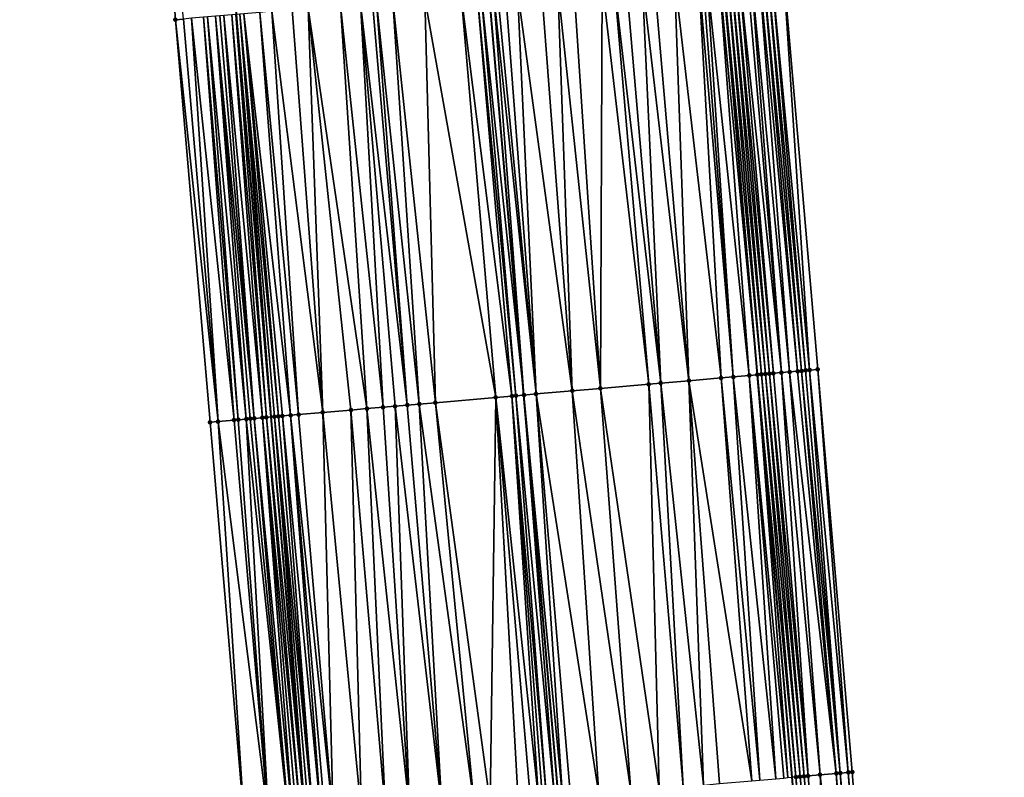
# Model space of a CAD drawing. Header units: feet. Extents: x 2004186 to 2014793, y 836912 to 864902.
# Tile 875 of 974: x 2004195 to 2004244, y 860484 to 860522. Entities that reach past the tile are written whole.
import ezdxf

# ---------------------------------------------------------------- set-up
doc = ezdxf.new("R2010")
doc.units = ezdxf.units.FT
doc.header["$LTSCALE"] = 100
doc.header["$MEASUREMENT"] = 0
for name, color, linetype, lineweight in [('EP_Travel Lane', 5, 'Continuous', 40), ('GPL_Skip Line', 2, 'Continuous', 40), ('Road Shots', 4, 'Continuous', 200), ('Road X-Section', 30, 'Continuous', 13)]:
    doc.layers.add(name, color=color, linetype=linetype, lineweight=lineweight)
doc.layers.add('I-77 SB_MM21-27-Surface-Border', color=7, linetype='Continuous')
doc.layers.add('I-77 SB_MM21-27-Surface-TIN', color=7, linetype='Continuous')

msp = doc.modelspace()

# ---------------------------------------------------------------- linework, layer by layer
at = {"layer": 'EP_Travel Lane'}
for points in [[(2004242.7872127, 860384.8619362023, 447.1257588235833), (2004240.809583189, 860404.760041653, 447.5197195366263), (2004238.831976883, 860424.6579136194, 447.9257813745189), (2004236.854374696, 860444.5557441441, 448.3339994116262), (2004235.072628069, 860464.3016445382, 448.725911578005), (2004233.358148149, 860484.2240939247, 449.1218074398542), (2004231.643689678, 860504.1462940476, 449.5299492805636), (2004229.929226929, 860524.0685438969, 449.9356444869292), (2004228.404678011, 860543.8298872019, 450.3570888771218), (2004226.959242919, 860563.7737382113, 450.750308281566), (2004225.513832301, 860583.7172515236, 451.1604078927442), (2004224.068377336, 860603.6613767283, 451.5399213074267), (2004222.830214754, 860623.4561600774, 451.9367737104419), (2004221.715488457, 860643.4213687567, 452.3216709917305), (2004220.600782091, 860663.3862204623, 452.7251711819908)], [(2004218.742353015, 860382.4197660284, 448.0662690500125), (2004216.755586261, 860402.316900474, 448.4627974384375), (2004214.768794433, 860422.2142860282, 448.8463106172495), (2004212.782030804, 860442.111389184, 449.2444517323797), (2004210.97367779, 860462.2098609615, 449.6404645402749), (2004209.266468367, 860482.1326712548, 450.04925705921), (2004207.559224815, 860502.0558798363, 450.4384870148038), (2004205.852002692, 860521.9788383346, 450.8400003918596), (2004204.312466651, 860542.1041651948, 451.2821712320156), (2004202.896498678, 860562.0496302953, 451.6989572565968), (2004201.480442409, 860581.9963391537, 452.0535789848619), (2004200.064453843, 860601.9420943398, 452.455866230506), (2004198.77745985, 860622.0740313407, 452.8547745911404), (2004197.601563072, 860642.0360309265, 453.2261109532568), (2004196.425661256, 860661.9981160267, 453.5929947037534)]]:
    msp.add_polyline3d(points, dxfattribs=at)
at = {"layer": 'GPL_Skip Line'}
msp.add_polyline3d([(2004231.328673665, 860383.6973784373, 447.6122131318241), (2004229.323130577, 860403.5926549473, 448.0069521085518), (2004227.317611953, 860423.4876887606, 448.4142714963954), (2004225.312048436, 860443.3831679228, 448.7985058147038), (2004223.508308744, 860463.2974074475, 449.1870348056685), (2004221.794559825, 860483.2198365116, 449.5869883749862), (2004220.080822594, 860503.1421297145, 449.9936121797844), (2004218.367102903, 860523.0642190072, 450.4102471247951), (2004216.845918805, 860543.0013598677, 450.829507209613), (2004215.432595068, 860562.947286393, 451.2326639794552), (2004214.019274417, 860582.8931693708, 451.6379972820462), (2004212.605927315, 860602.8394256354, 452.0246735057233), (2004211.358393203, 860622.7960552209, 452.4217181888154), (2004210.225838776, 860642.7607374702, 452.7814176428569), (2004209.093303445, 860662.7250830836, 453.1586660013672)], dxfattribs=at)
at = {"layer": 'I-77 SB_MM21-27-Surface-Border', "color": 3, "linetype": 'ByBlock', "lineweight": -2}
for points in [[(2004222.471153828, 860663.4953083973, 452.5700259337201), (2004223.803321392, 860643.5431140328, 452.1498348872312), (2004225.335170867, 860623.6021951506, 451.7323425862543), (2004226.769387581, 860603.8575630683, 451.3012731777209), (2004228.581666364, 860583.9405375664, 450.8666884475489), (2004229.995017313, 860563.9942269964, 450.4827264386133), (2004231.408363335, 860544.0479859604, 450.0952890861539), (2004232.912098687, 860524.3304426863, 449.6769134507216), (2004234.625794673, 860504.4086289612, 449.2467491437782), (2004236.339537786, 860484.4862673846, 448.8434754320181), (2004237.854069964, 860464.5461466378, 448.4705657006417), (2004239.439090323, 860444.8208292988, 448.1013947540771), (2004241.046662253, 860424.885316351, 447.7127535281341), (2004242.455338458, 860404.9287938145, 447.3733794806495), (2004243.864022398, 860384.9721945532, 447.0379822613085)], [(2004218.196151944, 860382.364352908, 448.0843998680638), (2004215.394704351, 860402.1787814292, 448.5107952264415), (2004213.389155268, 860422.0741174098, 448.9024548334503), (2004210.388703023, 860441.8686169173, 449.3220847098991), (2004208.165958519, 860461.9660839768, 449.750310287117), (2004206.252983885, 860481.8709256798, 450.1721861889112), (2004204.539213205, 860501.7936077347, 450.5597117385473), (2004202.825478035, 860521.7158769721, 450.9675119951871), (2004201.285720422, 860541.8876498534, 451.3839638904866), (2004199.872405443, 860561.833452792, 451.7932975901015), (2004198.658534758, 860581.7941751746, 452.1634798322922), (2004197.644173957, 860601.7688913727, 452.5407739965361), (2004196.383024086, 860621.9367442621, 452.9304204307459), (2004196.049156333, 860641.9472507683, 453.2632844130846), (2004195.116297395, 860661.9229691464, 453.6381728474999)]]:
    msp.add_polyline3d(points, dxfattribs=at)
at = {"layer": 'I-77 SB_MM21-27-Surface-TIN', "color": 128, "linetype": 'ByBlock', "lineweight": -2}
for points in [[(2004203.223980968, 860521.7504529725, 450.9530695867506), (2004201.285720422, 860541.8876498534, 451.3839638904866), (2004202.825478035, 860521.7158769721, 450.9675119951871)], [(2004230.322097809, 860524.1025810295, 449.9238529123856), (2004230.122849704, 860524.0852539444, 449.9329930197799), (2004232.035819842, 860504.1804645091, 449.5085546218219)], [(2004230.521333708, 860524.1200499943, 449.9077470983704), (2004230.322097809, 860524.1025810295, 449.9238529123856), (2004232.235053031, 860504.1979649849, 449.4909017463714)], [(2004230.322097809, 860524.1025810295, 449.9238529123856), (2004232.035819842, 860504.1804645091, 449.5085546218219), (2004232.235053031, 860504.1979649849, 449.4909017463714)], [(2004230.720558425, 860524.1376489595, 449.8852588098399), (2004230.521333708, 860524.1200499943, 449.9077470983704), (2004232.434275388, 860504.2155913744, 449.4670670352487)], [(2004230.521333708, 860524.1200499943, 449.9077470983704), (2004232.235053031, 860504.1979649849, 449.4909017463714), (2004232.434275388, 860504.2155913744, 449.4670670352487)], [(2004231.118984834, 860524.1731145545, 449.8271410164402), (2004230.720558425, 860524.1376489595, 449.8852588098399), (2004232.832704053, 860504.2510307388, 449.4102370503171)], [(2004230.720558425, 860524.1376489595, 449.8852588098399), (2004232.434275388, 860504.2155913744, 449.4670670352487), (2004232.832704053, 860504.2510307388, 449.4102370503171)], [(2004231.318212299, 860524.1906815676, 449.8062214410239), (2004231.118984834, 860524.1731145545, 449.8271410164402), (2004232.832704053, 860504.2510307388, 449.4102370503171)], [(2004231.716674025, 860524.2257366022, 449.7682604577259), (2004231.318212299, 860524.1906815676, 449.8062214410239), (2004233.231152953, 860504.286234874, 449.3649558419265)], [(2004231.318212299, 860524.1906815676, 449.8062214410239), (2004232.832704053, 860504.2510307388, 449.4102370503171), (2004233.231152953, 860504.286234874, 449.3649558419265)], [(2004231.91590785, 860524.2432296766, 449.7509709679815), (2004231.716674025, 860524.2257366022, 449.7682604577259), (2004233.62960847, 860504.3213620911, 449.3234509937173)], [(2004231.716674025, 860524.2257366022, 449.7682604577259), (2004233.231152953, 860504.286234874, 449.3649558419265), (2004233.62960847, 860504.3213620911, 449.3234509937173)], [(2004232.115147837, 860524.2606511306, 449.7371977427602), (2004231.91590785, 860524.2432296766, 449.7509709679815), (2004233.828844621, 860504.3388281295, 449.3074888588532)], [(2004231.91590785, 860524.2432296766, 449.7509709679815), (2004233.62960847, 860504.3213620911, 449.3234509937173), (2004233.828844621, 860504.3388281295, 449.3074888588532)], [(2004232.115147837, 860524.2606511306, 449.7371977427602), (2004234.028087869, 860504.3562116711, 449.2955769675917), (2004232.314402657, 860524.2779001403, 449.7318908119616)], [(2004232.115147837, 860524.2606511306, 449.7371977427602), (2004233.828844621, 860504.3388281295, 449.3074888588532), (2004234.028087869, 860504.3562116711, 449.2955769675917)], [(2004232.314402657, 860524.2779001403, 449.7318908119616), (2004234.227320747, 860504.3737157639, 449.2777465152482), (2004232.912098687, 860524.3304426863, 449.6769134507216)], [(2004232.314402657, 860524.2779001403, 449.7318908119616), (2004234.028087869, 860504.3562116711, 449.2955769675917), (2004234.227320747, 860504.3737157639, 449.2777465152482)], [(2004234.227320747, 860504.3737157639, 449.2777465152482), (2004234.625794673, 860504.4086289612, 449.2467491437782), (2004232.912098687, 860524.3304426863, 449.6769134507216)], [(2004225.141659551, 860523.6519320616, 450.1686025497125), (2004224.543900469, 860523.6001224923, 450.187593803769), (2004226.855371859, 860503.7299285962, 449.7477537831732)], [(2004225.938661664, 860523.721127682, 450.137576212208), (2004225.141659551, 860523.6519320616, 450.1686025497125), (2004226.855371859, 860503.7299285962, 449.7477537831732)], [(2004226.536407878, 860523.7730868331, 450.1112411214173), (2004225.938661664, 860523.721127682, 450.137576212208), (2004228.250126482, 860503.8510101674, 449.6939861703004)], [(2004225.938661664, 860523.721127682, 450.137576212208), (2004226.855371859, 860503.7299285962, 449.7477537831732), (2004228.250126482, 860503.8510101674, 449.6939861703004)], [(2004227.532661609, 860523.8595686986, 450.0730797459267), (2004226.536407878, 860523.7730868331, 450.1112411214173), (2004228.250126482, 860503.8510101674, 449.6939861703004)], [(2004228.728151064, 860523.963521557, 450.0187129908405), (2004227.532661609, 860523.8595686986, 450.0730797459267), (2004229.844136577, 860503.9893331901, 449.6352826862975)], [(2004227.532661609, 860523.8595686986, 450.0730797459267), (2004228.250126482, 860503.8510101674, 449.6939861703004), (2004229.844136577, 860503.9893331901, 449.6352826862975)], [(2004228.927397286, 860523.9808705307, 450.0084982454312), (2004228.728151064, 860523.963521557, 450.0187129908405), (2004230.441882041, 860504.0413010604, 449.6085195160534)], [(2004228.728151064, 860523.963521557, 450.0187129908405), (2004229.844136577, 860503.9893331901, 449.6352826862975), (2004230.441882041, 860504.0413010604, 449.6085195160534)], [(2004229.126634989, 860523.9983185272, 449.9934218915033), (2004228.927397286, 860523.9808705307, 450.0084982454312), (2004230.441882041, 860504.0413010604, 449.6085195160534)], [(2004229.724358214, 860524.050544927, 449.953966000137), (2004229.126634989, 860523.9983185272, 449.9934218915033), (2004231.238853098, 860504.1108577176, 449.5597677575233)], [(2004229.126634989, 860523.9983185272, 449.9934218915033), (2004230.441882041, 860504.0413010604, 449.6085195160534), (2004231.238853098, 860504.1108577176, 449.5597677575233)], [(2004229.923590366, 860524.0680574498, 449.935721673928), (2004229.724358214, 860524.050544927, 449.953966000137), (2004231.637329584, 860504.1457411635, 449.5302310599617)], [(2004229.724358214, 860524.050544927, 449.953966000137), (2004231.238853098, 860504.1108577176, 449.5597677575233), (2004231.637329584, 860504.1457411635, 449.5302310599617)], [(2004229.923590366, 860524.0680574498, 449.935721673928), (2004231.643689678, 860504.1462940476, 449.5299492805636), (2004229.929226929, 860524.0685438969, 449.9356444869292)], [(2004229.923590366, 860524.0680574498, 449.935721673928), (2004231.637329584, 860504.1457411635, 449.5302310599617), (2004231.643689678, 860504.1462940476, 449.5299492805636)], [(2004230.122849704, 860524.0852539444, 449.9329930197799), (2004229.929226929, 860524.0685438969, 449.9356444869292), (2004231.836578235, 860504.1630618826, 449.5214034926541)], [(2004231.836578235, 860504.1630618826, 449.5214034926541), (2004229.929226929, 860524.0685438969, 449.9356444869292), (2004231.643689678, 860504.1462940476, 449.5299492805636)], [(2004230.122849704, 860524.0852539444, 449.9329930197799), (2004231.836578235, 860504.1630618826, 449.5214034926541), (2004232.035819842, 860504.1804645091, 449.5085546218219)], [(2004219.164120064, 860523.1332396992, 450.3878090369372), (2004218.765618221, 860523.0986510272, 450.4028735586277), (2004220.678579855, 860503.1939604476, 449.9735818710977)], [(2004219.761868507, 860523.1851729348, 450.3627462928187), (2004219.164120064, 860523.1332396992, 450.3878090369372), (2004220.678579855, 860503.1939604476, 449.9735818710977)], [(2004220.957374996, 860523.288927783, 450.3181010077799), (2004219.761868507, 860523.1851729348, 450.3627462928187), (2004222.471841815, 860503.3495668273, 449.9078851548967)], [(2004219.761868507, 860523.1851729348, 450.3627462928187), (2004220.678579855, 860503.1939604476, 449.9735818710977), (2004222.471841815, 860503.3495668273, 449.9078851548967)], [(2004221.754371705, 860523.3581862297, 450.2839901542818), (2004220.957374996, 860523.288927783, 450.3181010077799), (2004222.471841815, 860503.3495668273, 449.9078851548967)], [(2004222.551379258, 860523.427318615, 450.2560684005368), (2004221.754371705, 860523.3581862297, 450.2839901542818), (2004223.866594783, 860503.4706676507, 449.8531723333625)], [(2004221.754371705, 860523.3581862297, 450.2839901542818), (2004222.471841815, 860503.3495668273, 449.9078851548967), (2004223.866594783, 860503.4706676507, 449.8531723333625)], [(2004223.946144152, 860523.5482808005, 450.2081621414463), (2004222.551379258, 860523.427318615, 450.2560684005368), (2004223.866594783, 860503.4706676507, 449.8531723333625)], [(2004223.946144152, 860523.5482808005, 450.2081621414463), (2004223.866594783, 860503.4706676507, 449.8531723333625), (2004226.257613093, 860503.6781153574, 449.7669251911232)], [(2004224.543900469, 860523.6001224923, 450.187593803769), (2004223.946144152, 860523.5482808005, 450.2081621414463), (2004226.257613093, 860503.6781153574, 449.7669251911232)], [(2004224.543900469, 860523.6001224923, 450.187593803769), (2004226.257613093, 860503.6781153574, 449.7669251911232), (2004226.855371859, 860503.7299285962, 449.7477537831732)], [(2004213.585090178, 860522.6490458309, 450.5963783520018), (2004212.788085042, 860522.5798853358, 450.6256801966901), (2004214.900305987, 860502.6923915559, 450.193644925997)], [(2004215.179092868, 860522.7874549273, 450.5334490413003), (2004213.585090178, 860522.6490458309, 450.5963783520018), (2004215.697304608, 860502.7616277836, 450.1606249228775)], [(2004213.585090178, 860522.6490458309, 450.5963783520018), (2004214.900305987, 860502.6923915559, 450.193644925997), (2004215.697304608, 860502.7616277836, 450.1606249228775)], [(2004216.972351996, 860522.9430942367, 450.4661356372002), (2004215.179092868, 860522.7874549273, 450.5334490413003), (2004218.686048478, 860503.0212747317, 450.0362552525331)], [(2004215.179092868, 860522.7874549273, 450.5334490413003), (2004215.697304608, 860502.7616277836, 450.1606249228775), (2004218.686048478, 860503.0212747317, 450.0362552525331)], [(2004217.769350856, 860523.0123276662, 450.4332530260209), (2004216.972351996, 860522.9430942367, 450.4661356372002), (2004219.483050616, 860503.090470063, 450.0052430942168)], [(2004216.972351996, 860522.9430942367, 450.4661356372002), (2004218.686048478, 860503.0212747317, 450.0362552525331), (2004219.483050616, 860503.090470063, 450.0052430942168)], [(2004217.968596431, 860523.0296841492, 450.4226696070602), (2004217.769350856, 860523.0123276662, 450.4332530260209), (2004219.682311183, 860503.1076522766, 450.0032155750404)], [(2004217.769350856, 860523.0123276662, 450.4332530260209), (2004219.483050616, 860503.090470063, 450.0052430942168), (2004219.682311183, 860503.1076522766, 450.0032155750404)], [(2004217.968596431, 860523.0296841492, 450.4226696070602), (2004220.080822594, 860503.1421297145, 449.9936121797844), (2004218.367102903, 860523.0642190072, 450.4102471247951)], [(2004217.968596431, 860523.0296841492, 450.4226696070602), (2004219.682311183, 860503.1076522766, 450.0032155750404), (2004220.080822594, 860503.1421297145, 449.9936121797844)], [(2004218.566356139, 860523.0814864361, 450.4040358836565), (2004218.367102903, 860523.0642190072, 450.4102471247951), (2004220.080822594, 860503.1421297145, 449.9936121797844)], [(2004218.765618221, 860523.0986510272, 450.4028735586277), (2004218.566356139, 860523.0814864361, 450.4040358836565), (2004220.678579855, 860503.1939604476, 449.9735818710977)], [(2004218.566356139, 860523.0814864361, 450.4040358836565), (2004220.080822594, 860503.1421297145, 449.9936121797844), (2004220.678579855, 860503.1939604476, 449.9735818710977)], [(2004208.603796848, 860522.216923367, 450.7731014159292), (2004207.607546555, 860522.1304015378, 450.8132248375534), (2004210.118275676, 860502.2774228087, 450.3697395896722)], [(2004209.400805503, 860522.28604294, 450.7458086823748), (2004208.603796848, 860522.216923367, 450.7731014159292), (2004210.118275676, 860502.2774228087, 450.3697395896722)], [(2004210.994829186, 860522.4242079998, 450.6948605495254), (2004209.400805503, 860522.28604294, 450.7458086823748), (2004212.310050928, 860502.4674847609, 450.295512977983)], [(2004209.400805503, 860522.28604294, 450.7458086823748), (2004211.513038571, 860502.3984082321, 450.3206924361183), (2004212.310050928, 860502.4674847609, 450.295512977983)], [(2004209.400805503, 860522.28604294, 450.7458086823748), (2004210.118275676, 860502.2774228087, 450.3697395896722), (2004211.513038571, 860502.3984082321, 450.3206924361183)], [(2004211.991084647, 860522.5106697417, 450.6576871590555), (2004210.994829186, 860522.4242079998, 450.6948605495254), (2004213.107055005, 860502.5366575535, 450.2656073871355)], [(2004210.994829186, 860522.4242079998, 450.6948605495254), (2004212.310050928, 860502.4674847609, 450.295512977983), (2004213.107055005, 860502.5366575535, 450.2656073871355)], [(2004212.588836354, 860522.5625650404, 450.6344869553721), (2004211.991084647, 860522.5106697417, 450.6576871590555), (2004214.302557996, 860502.6404530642, 450.218965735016)], [(2004211.991084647, 860522.5106697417, 450.6576871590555), (2004213.704806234, 860502.5885584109, 450.2421342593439), (2004214.302557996, 860502.6404530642, 450.218965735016)], [(2004211.991084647, 860522.5106697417, 450.6576871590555), (2004213.107055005, 860502.5366575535, 450.2656073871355), (2004213.704806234, 860502.5885584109, 450.2421342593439)], [(2004212.788085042, 860522.5798853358, 450.6256801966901), (2004212.588836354, 860522.5625650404, 450.6344869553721), (2004214.302557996, 860502.6404530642, 450.218965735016)], [(2004212.788085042, 860522.5798853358, 450.6256801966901), (2004214.302557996, 860502.6404530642, 450.218965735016), (2004214.900305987, 860502.6923915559, 450.193644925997)], [(2004203.223980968, 860521.7504529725, 450.9530695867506), (2004202.825478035, 860521.7158769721, 450.9675119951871), (2004204.937713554, 860501.8282137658, 450.5437949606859)], [(2004202.825478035, 860521.7158769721, 450.9675119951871), (2004204.539213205, 860501.7936077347, 450.5597117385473), (2004204.937713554, 860501.8282137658, 450.5437949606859)], [(2004203.622460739, 860521.7852982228, 450.9254081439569), (2004203.223980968, 860521.7504529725, 450.9530695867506), (2004204.937713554, 860501.8282137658, 450.5437949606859)], [(2004204.220200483, 860521.8373325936, 450.8953800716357), (2004203.622460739, 860521.7852982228, 450.9254081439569), (2004205.734692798, 860501.8976752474, 450.4997159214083)], [(2004203.622460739, 860521.7852982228, 450.9254081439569), (2004204.937713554, 860501.8282137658, 450.5437949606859), (2004205.734692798, 860501.8976752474, 450.4997159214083)], [(2004204.419453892, 860521.8545980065, 450.889267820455), (2004204.220200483, 860521.8373325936, 450.8953800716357), (2004205.933942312, 860501.91498594, 450.4913806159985)], [(2004204.220200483, 860521.8373325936, 450.8953800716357), (2004205.734692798, 860501.8976752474, 450.4997159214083), (2004205.933942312, 860501.91498594, 450.4913806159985)], [(2004204.817981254, 860521.8888900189, 450.8887680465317), (2004204.419453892, 860521.8545980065, 450.889267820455), (2004206.332462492, 860501.9493614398, 450.4867819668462)], [(2004204.419453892, 860521.8545980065, 450.889267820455), (2004205.933942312, 860501.91498594, 450.4913806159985), (2004206.332462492, 860501.9493614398, 450.4867819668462)], [(2004205.017230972, 860521.9061983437, 450.8805489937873), (2004204.817981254, 860521.8888900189, 450.8887680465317), (2004206.730964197, 860501.9839517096, 450.4716389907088)], [(2004204.817981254, 860521.8888900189, 450.8887680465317), (2004206.531715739, 860501.9666287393, 450.4805770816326), (2004206.730964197, 860501.9839517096, 450.4716389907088)], [(2004204.817981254, 860521.8888900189, 450.8887680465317), (2004206.332462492, 860501.9493614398, 450.4867819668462), (2004206.531715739, 860501.9666287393, 450.4805770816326)], [(2004205.216472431, 860521.9236026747, 450.867616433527), (2004205.017230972, 860521.9061983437, 450.8805489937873), (2004206.730964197, 860501.9839517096, 450.4716389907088)], [(2004205.614948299, 860521.9584933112, 450.8377267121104), (2004205.216472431, 860521.9236026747, 450.867616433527), (2004207.129446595, 860502.0187664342, 450.4454762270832)], [(2004205.216472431, 860521.9236026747, 450.867616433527), (2004206.730964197, 860501.9839517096, 450.4716389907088), (2004207.129446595, 860502.0187664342, 450.4454762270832)], [(2004205.814213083, 860521.9756264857, 450.8381068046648), (2004205.614948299, 860521.9584933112, 450.8377267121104), (2004207.328690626, 860502.0361408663, 450.4340115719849)], [(2004205.614948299, 860521.9584933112, 450.8377267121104), (2004207.129446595, 860502.0187664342, 450.4454762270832), (2004207.328690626, 860502.0361408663, 450.4340115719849)], [(2004205.814213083, 860521.9756264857, 450.8381068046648), (2004207.559224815, 860502.0558798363, 450.4384870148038), (2004205.852002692, 860521.9788383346, 450.8400003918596)], [(2004205.814213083, 860521.9756264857, 450.8381068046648), (2004207.328690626, 860502.0361408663, 450.4340115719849), (2004207.559224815, 860502.0558798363, 450.4384870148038)], [(2004206.013494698, 860521.9925640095, 450.848092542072), (2004205.852002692, 860521.9788383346, 450.8400003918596), (2004207.559224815, 860502.0558798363, 450.4384870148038)], [(2004206.212759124, 860522.0097013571, 450.8482677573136), (2004206.013494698, 860521.9925640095, 450.848092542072), (2004207.926492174, 860502.087456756, 450.4392579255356)], [(2004206.013494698, 860521.9925640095, 450.848092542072), (2004207.559224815, 860502.0558798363, 450.4384870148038), (2004207.72723242, 860502.0702651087, 450.4417486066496)], [(2004206.013494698, 860521.9925640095, 450.848092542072), (2004207.72723242, 860502.0702651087, 450.4417486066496), (2004207.926492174, 860502.087456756, 450.4392579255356)], [(2004207.009787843, 860522.0785876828, 450.8324265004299), (2004206.212759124, 860522.0097013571, 450.8482677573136), (2004208.524265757, 860502.1390977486, 450.4285430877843)], [(2004206.212759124, 860522.0097013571, 450.8482677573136), (2004208.125746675, 860502.1047094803, 450.433768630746), (2004208.524265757, 860502.1390977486, 450.4285430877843)], [(2004206.212759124, 860522.0097013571, 450.8482677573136), (2004207.926492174, 860502.087456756, 450.4392579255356), (2004208.125746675, 860502.1047094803, 450.433768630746)], [(2004207.607546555, 860522.1304015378, 450.8132248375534), (2004207.009787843, 860522.0785876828, 450.8324265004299), (2004208.922773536, 860502.1736174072, 450.4168668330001)], [(2004207.009787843, 860522.0785876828, 450.8324265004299), (2004208.524265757, 860502.1390977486, 450.4285430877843), (2004208.922773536, 860502.1736174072, 450.4168668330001)], [(2004207.607546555, 860522.1304015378, 450.8132248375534), (2004208.922773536, 860502.1736174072, 450.4168668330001), (2004210.118275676, 860502.2774228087, 450.3697395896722)], [(2004231.238853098, 860504.1108577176, 449.5597677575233), (2004230.441882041, 860504.0413010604, 449.6085195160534), (2004232.554102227, 860484.1538161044, 449.1760459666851)], [(2004231.637329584, 860504.1457411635, 449.5302310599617), (2004231.238853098, 860504.1108577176, 449.5597677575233), (2004233.151819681, 860484.2061095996, 449.1332956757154)], [(2004231.238853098, 860504.1108577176, 449.5597677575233), (2004232.952584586, 860484.1886312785, 449.1498609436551), (2004233.151819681, 860484.2061095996, 449.1332956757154)], [(2004231.238853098, 860504.1108577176, 449.5597677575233), (2004232.554102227, 860484.1538161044, 449.1760459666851), (2004232.952584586, 860484.1886312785, 449.1498609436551)], [(2004231.637329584, 860504.1457411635, 449.5302310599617), (2004233.358148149, 860484.2240939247, 449.1218074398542), (2004231.643689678, 860504.1462940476, 449.5299492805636)], [(2004231.637329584, 860504.1457411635, 449.5302310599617), (2004233.351064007, 860484.2234806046, 449.1219991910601), (2004233.358148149, 860484.2240939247, 449.1218074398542)], [(2004231.637329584, 860504.1457411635, 449.5302310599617), (2004233.151819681, 860484.2061095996, 449.1332956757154), (2004233.351064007, 860484.2234806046, 449.1219991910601)], [(2004231.836578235, 860504.1630618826, 449.5214034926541), (2004231.643689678, 860504.1462940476, 449.5299492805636), (2004233.550318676, 860484.2407313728, 449.1166058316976)], [(2004233.550318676, 860484.2407313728, 449.1166058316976), (2004231.643689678, 860504.1462940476, 449.5299492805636), (2004233.358148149, 860484.2240939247, 449.1218074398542)], [(2004232.035819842, 860504.1804645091, 449.5085546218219), (2004231.836578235, 860504.1630618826, 449.5214034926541), (2004233.749564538, 860484.2580845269, 449.1061857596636)], [(2004231.836578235, 860504.1630618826, 449.5214034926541), (2004233.550318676, 860484.2407313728, 449.1166058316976), (2004233.749564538, 860484.2580845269, 449.1061857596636)], [(2004232.235053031, 860504.1979649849, 449.4909017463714), (2004232.035819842, 860504.1804645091, 449.5085546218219), (2004233.948801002, 860484.2755469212, 449.0904024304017)], [(2004232.035819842, 860504.1804645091, 449.5085546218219), (2004233.749564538, 860484.2580845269, 449.1061857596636), (2004233.948801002, 860484.2755469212, 449.0904024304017)], [(2004232.434275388, 860504.2155913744, 449.4670670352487), (2004232.235053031, 860504.1979649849, 449.4909017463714), (2004234.148031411, 860484.2930797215, 449.0711624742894)], [(2004232.235053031, 860504.1979649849, 449.4909017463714), (2004233.948801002, 860484.2755469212, 449.0904024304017), (2004234.148031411, 860484.2930797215, 449.0711624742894)], [(2004232.832704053, 860504.2510307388, 449.4102370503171), (2004232.434275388, 860504.2155913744, 449.4670670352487), (2004234.148031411, 860484.2930797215, 449.0711624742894)], [(2004233.231152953, 860504.286234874, 449.3649558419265), (2004232.832704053, 860504.2510307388, 449.4102370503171), (2004234.745700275, 860484.3459380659, 449.0006804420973)], [(2004232.832704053, 860504.2510307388, 449.4102370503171), (2004234.148031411, 860484.2930797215, 449.0711624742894), (2004234.745700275, 860484.3459380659, 449.0006804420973)], [(2004233.62960847, 860504.3213620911, 449.3234509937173), (2004233.231152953, 860504.286234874, 449.3649558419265), (2004235.542607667, 860484.4162348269, 448.9155922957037)], [(2004233.231152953, 860504.286234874, 449.3649558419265), (2004234.745700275, 860484.3459380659, 449.0006804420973), (2004235.542607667, 860484.4162348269, 448.9155922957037)], [(2004233.828844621, 860504.3388281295, 449.3074888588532), (2004233.62960847, 860504.3213620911, 449.3234509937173), (2004235.542607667, 860484.4162348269, 448.9155922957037)], [(2004234.028087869, 860504.3562116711, 449.2955769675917), (2004233.828844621, 860504.3388281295, 449.3074888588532), (2004235.74183704, 860484.4337796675, 448.8957612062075)], [(2004233.828844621, 860504.3388281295, 449.3074888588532), (2004235.542607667, 860484.4162348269, 448.9155922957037), (2004235.74183704, 860484.4337796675, 448.8957612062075)], [(2004234.227320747, 860504.3737157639, 449.2777465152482), (2004234.028087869, 860504.3562116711, 449.2955769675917), (2004235.74183704, 860484.4337796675, 448.8957612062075)], [(2004234.227320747, 860504.3737157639, 449.2777465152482), (2004236.14030696, 860484.4687394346, 448.8624772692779), (2004234.625794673, 860504.4086289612, 449.2467491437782)], [(2004234.227320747, 860504.3737157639, 449.2777465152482), (2004235.74183704, 860484.4337796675, 448.8957612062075), (2004236.14030696, 860484.4687394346, 448.8624772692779)], [(2004234.625794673, 860504.4086289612, 449.2467491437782), (2004236.14030696, 860484.4687394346, 448.8624772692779), (2004236.339537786, 860484.4862673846, 448.8434754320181)], [(2004226.257613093, 860503.6781153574, 449.7669251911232), (2004223.866594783, 860503.4706676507, 449.8531723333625), (2004226.775849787, 860483.6519981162, 449.4083413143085)], [(2004226.855371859, 860503.7299285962, 449.7477537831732), (2004226.257613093, 860503.6781153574, 449.7669251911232), (2004227.971360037, 860483.7557092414, 449.3658420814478)], [(2004226.257613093, 860503.6781153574, 449.7669251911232), (2004226.775849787, 860483.6519981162, 449.4083413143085), (2004227.971360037, 860483.7557092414, 449.3658420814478)], [(2004228.250126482, 860503.8510101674, 449.6939861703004), (2004226.855371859, 860503.7299285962, 449.7477537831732), (2004228.967617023, 860483.8421532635, 449.3295381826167)], [(2004226.855371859, 860503.7299285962, 449.7477537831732), (2004227.971360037, 860483.7557092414, 449.3658420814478), (2004228.967617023, 860483.8421532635, 449.3295381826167)], [(2004229.844136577, 860503.9893331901, 449.6352826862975), (2004228.250126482, 860503.8510101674, 449.6939861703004), (2004231.358625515, 860484.0497151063, 449.2376863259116)], [(2004228.250126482, 860503.8510101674, 449.6939861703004), (2004229.764617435, 860483.9113686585, 449.2975406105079), (2004231.358625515, 860484.0497151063, 449.2376863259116)], [(2004228.250126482, 860503.8510101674, 449.6939861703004), (2004228.967617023, 860483.8421532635, 449.3295381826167), (2004229.764617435, 860483.9113686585, 449.2975406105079)], [(2004230.441882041, 860504.0413010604, 449.6085195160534), (2004229.844136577, 860503.9893331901, 449.6352826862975), (2004231.7571232, 860484.084352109, 449.2202487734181)], [(2004229.844136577, 860503.9893331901, 449.6352826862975), (2004231.358625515, 860484.0497151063, 449.2376863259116), (2004231.7571232, 860484.084352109, 449.2202487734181)], [(2004230.441882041, 860504.0413010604, 449.6085195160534), (2004231.7571232, 860484.084352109, 449.2202487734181), (2004232.554102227, 860484.1538161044, 449.1760459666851)], [(2004219.682311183, 860503.1076522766, 450.0032155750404), (2004221.595306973, 860483.2025646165, 449.593418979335), (2004220.080822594, 860503.1421297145, 449.9936121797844)], [(2004220.678579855, 860503.1939604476, 449.9735818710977), (2004220.080822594, 860503.1421297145, 449.9936121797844), (2004221.993812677, 860483.2371084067, 449.5805577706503)], [(2004221.595306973, 860483.2025646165, 449.593418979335), (2004221.794559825, 860483.2198365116, 449.5869883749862), (2004220.080822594, 860503.1421297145, 449.9936121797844)], [(2004221.993812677, 860483.2371084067, 449.5805577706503), (2004220.080822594, 860503.1421297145, 449.9936121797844), (2004221.794559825, 860483.2198365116, 449.5869883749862)], [(2004222.471841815, 860503.3495668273, 449.9078851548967), (2004220.678579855, 860503.1939604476, 449.9735818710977), (2004223.787083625, 860483.3926103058, 449.5199897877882)], [(2004220.678579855, 860503.1939604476, 449.9735818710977), (2004222.39232846, 860483.2715350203, 449.573449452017), (2004223.787083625, 860483.3926103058, 449.5199897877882)], [(2004220.678579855, 860503.1939604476, 449.9735818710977), (2004221.993812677, 860483.2371084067, 449.5805577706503), (2004222.39232846, 860483.2715350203, 449.573449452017)], [(2004223.866594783, 860503.4706676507, 449.8531723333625), (2004222.471841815, 860503.3495668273, 449.9078851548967), (2004225.381086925, 860483.5310123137, 449.4574077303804)], [(2004222.471841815, 860503.3495668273, 449.9078851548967), (2004223.787083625, 860483.3926103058, 449.5199897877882), (2004225.381086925, 860483.5310123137, 449.4574077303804)], [(2004223.866594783, 860503.4706676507, 449.8531723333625), (2004225.381086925, 860483.5310123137, 449.4574077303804), (2004226.775849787, 860483.6519981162, 449.4083413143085)], [(2004214.900305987, 860502.6923915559, 450.193644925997), (2004214.302557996, 860502.6404530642, 450.218965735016), (2004216.016309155, 860482.7179979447, 449.8202940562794)], [(2004215.697304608, 860502.7616277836, 450.1606249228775), (2004214.900305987, 860502.6923915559, 450.193644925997), (2004217.610303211, 860482.8565074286, 449.7524353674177)], [(2004214.900305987, 860502.6923915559, 450.193644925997), (2004216.016309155, 860482.7179979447, 449.8202940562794), (2004217.610303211, 860482.8565074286, 449.7524353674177)], [(2004218.686048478, 860503.0212747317, 450.0362552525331), (2004215.697304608, 860502.7616277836, 450.1606249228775), (2004218.407299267, 860482.9257734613, 449.7179516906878)], [(2004215.697304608, 860502.7616277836, 450.1606249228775), (2004217.610303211, 860482.8565074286, 449.7524353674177), (2004218.407299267, 860482.9257734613, 449.7179516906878)], [(2004218.686048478, 860503.0212747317, 450.0362552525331), (2004218.407299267, 860482.9257734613, 449.7179516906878), (2004219.802045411, 860483.0469536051, 449.6593439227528)], [(2004219.483050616, 860503.090470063, 450.0052430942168), (2004218.686048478, 860503.0212747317, 450.0362552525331), (2004220.798298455, 860483.1334434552, 449.6207900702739)], [(2004218.686048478, 860503.0212747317, 450.0362552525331), (2004220.399800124, 860483.0988139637, 449.6378588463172), (2004220.798298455, 860483.1334434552, 449.6207900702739)], [(2004218.686048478, 860503.0212747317, 450.0362552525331), (2004219.802045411, 860483.0469536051, 449.6593439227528), (2004220.399800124, 860483.0988139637, 449.6378588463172)], [(2004219.682311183, 860503.1076522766, 450.0032155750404), (2004219.483050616, 860503.090470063, 450.0052430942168), (2004221.196792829, 860483.1681189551, 449.6014624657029)], [(2004219.483050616, 860503.090470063, 450.0052430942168), (2004220.997543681, 860483.150804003, 449.6100069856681), (2004221.196792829, 860483.1681189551, 449.6014624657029)], [(2004219.483050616, 860503.090470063, 450.0052430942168), (2004220.798298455, 860483.1334434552, 449.6207900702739), (2004220.997543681, 860483.150804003, 449.6100069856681)], [(2004219.682311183, 860503.1076522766, 450.0032155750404), (2004221.196792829, 860483.1681189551, 449.6014624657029), (2004221.595306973, 860483.2025646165, 449.593418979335)], [(2004208.922773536, 860502.1736174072, 450.4168668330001), (2004208.524265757, 860502.1390977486, 450.4285430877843), (2004210.636536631, 860482.2510235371, 450.0250097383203)], [(2004210.118275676, 860502.2774228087, 450.3697395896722), (2004208.922773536, 860502.1736174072, 450.4168668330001), (2004210.636536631, 860482.2510235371, 450.0250097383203)], [(2004211.513038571, 860502.3984082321, 450.3206924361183), (2004210.118275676, 860502.2774228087, 450.3697395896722), (2004212.031281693, 860482.3722162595, 449.9657844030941)], [(2004210.118275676, 860502.2774228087, 450.3697395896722), (2004210.636536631, 860482.2510235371, 450.0250097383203), (2004212.031281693, 860482.3722162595, 449.9657844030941)], [(2004212.310050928, 860502.4674847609, 450.295512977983), (2004211.513038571, 860502.3984082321, 450.3206924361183), (2004213.226788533, 860482.4759670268, 449.9213389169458)], [(2004211.513038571, 860502.3984082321, 450.3206924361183), (2004212.031281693, 860482.3722162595, 449.9657844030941), (2004213.226788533, 860482.4759670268, 449.9213389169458)], [(2004213.107055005, 860502.5366575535, 450.2656073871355), (2004212.310050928, 860502.4674847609, 450.295512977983), (2004214.422300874, 860482.5796538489, 449.8800328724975)], [(2004212.310050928, 860502.4674847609, 450.295512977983), (2004213.226788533, 860482.4759670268, 449.9213389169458), (2004214.422300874, 860482.5796538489, 449.8800328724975)], [(2004213.704806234, 860502.5885584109, 450.2421342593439), (2004213.107055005, 860502.5366575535, 450.2656073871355), (2004214.422300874, 860482.5796538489, 449.8800328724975)], [(2004214.302557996, 860502.6404530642, 450.218965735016), (2004213.704806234, 860502.5885584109, 450.2421342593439), (2004216.016309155, 860482.7179979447, 449.8202940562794)], [(2004213.704806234, 860502.5885584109, 450.2421342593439), (2004214.422300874, 860482.5796538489, 449.8800328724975), (2004216.016309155, 860482.7179979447, 449.8202940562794)], [(2004204.937713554, 860501.8282137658, 450.5437949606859), (2004204.539213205, 860501.7936077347, 450.5597117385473), (2004206.252983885, 860481.8709256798, 450.1721861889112)], [(2004205.734692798, 860501.8976752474, 450.4997159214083), (2004204.937713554, 860501.8282137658, 450.5437949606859), (2004207.44849289, 860481.9746512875, 450.1289759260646)], [(2004204.937713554, 860501.8282137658, 450.5437949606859), (2004206.252983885, 860481.8709256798, 450.1721861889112), (2004207.44849289, 860481.9746512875, 450.1289759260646)], [(2004205.933942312, 860501.91498594, 450.4913806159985), (2004205.734692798, 860501.8976752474, 450.4997159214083), (2004207.44849289, 860481.9746512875, 450.1289759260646)], [(2004206.332462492, 860501.9493614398, 450.4867819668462), (2004205.933942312, 860501.91498594, 450.4913806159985), (2004207.44849289, 860481.9746512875, 450.1289759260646)], [(2004206.531715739, 860501.9666287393, 450.4805770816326), (2004206.332462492, 860501.9493614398, 450.4867819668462), (2004208.444740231, 860482.0612074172, 450.0871680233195)], [(2004206.332462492, 860501.9493614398, 450.4867819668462), (2004207.44849289, 860481.9746512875, 450.1289759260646), (2004208.444740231, 860482.0612074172, 450.0871680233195)], [(2004206.730964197, 860501.9839517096, 450.4716389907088), (2004206.531715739, 860501.9666287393, 450.4805770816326), (2004208.444740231, 860482.0612074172, 450.0871680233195)], [(2004207.129446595, 860502.0187664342, 450.4454762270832), (2004206.730964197, 860501.9839517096, 450.4716389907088), (2004208.643984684, 860482.0785769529, 450.075943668)], [(2004206.730964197, 860501.9839517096, 450.4716389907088), (2004208.444740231, 860482.0612074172, 450.0871680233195), (2004208.643984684, 860482.0785769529, 450.075943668)], [(2004207.328690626, 860502.0361408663, 450.4340115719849), (2004207.129446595, 860502.0187664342, 450.4454762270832), (2004209.042463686, 860482.1134311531, 450.0478426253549)], [(2004207.129446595, 860502.0187664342, 450.4454762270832), (2004208.84322227, 860482.0960263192, 450.0607999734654), (2004209.042463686, 860482.1134311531, 450.0478426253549)], [(2004207.129446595, 860502.0187664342, 450.4454762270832), (2004208.643984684, 860482.0785769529, 450.075943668), (2004208.84322227, 860482.0960263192, 450.0607999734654)], [(2004207.328690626, 860502.0361408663, 450.4340115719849), (2004209.241729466, 860482.1305527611, 450.0487904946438), (2004207.559224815, 860502.0558798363, 450.4384870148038)], [(2004207.328690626, 860502.0361408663, 450.4340115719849), (2004209.042463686, 860482.1134311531, 450.0478426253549), (2004209.241729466, 860482.1305527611, 450.0487904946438)], [(2004207.72723242, 860502.0702651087, 450.4417486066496), (2004207.559224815, 860502.0558798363, 450.4384870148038), (2004209.266468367, 860482.1326712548, 450.04925705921)], [(2004209.241729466, 860482.1305527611, 450.0487904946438), (2004209.266468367, 860482.1326712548, 450.04925705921), (2004207.559224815, 860502.0558798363, 450.4384870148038)], [(2004207.926492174, 860502.087456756, 450.4392579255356), (2004207.72723242, 860502.0702651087, 450.4417486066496), (2004209.640260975, 860482.1647965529, 450.0506579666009)], [(2004207.72723242, 860502.0702651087, 450.4417486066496), (2004209.266468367, 860482.1326712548, 450.04925705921), (2004209.441000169, 860482.1476171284, 450.0525486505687)], [(2004207.72723242, 860502.0702651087, 450.4417486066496), (2004209.441000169, 860482.1476171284, 450.0525486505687), (2004209.640260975, 860482.1647965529, 450.0506579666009)], [(2004208.125746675, 860502.1047094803, 450.433768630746), (2004207.926492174, 860502.087456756, 450.4392579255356), (2004209.640260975, 860482.1647965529, 450.0506579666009)], [(2004208.524265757, 860502.1390977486, 450.4285430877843), (2004208.125746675, 860502.1047094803, 450.433768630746), (2004210.038772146, 860482.1992767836, 450.0409172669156)], [(2004208.125746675, 860502.1047094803, 450.433768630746), (2004209.640260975, 860482.1647965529, 450.0506579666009), (2004210.038772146, 860482.1992767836, 450.0409172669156)], [(2004208.524265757, 860502.1390977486, 450.4285430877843), (2004210.238030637, 860482.2164831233, 450.0377051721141), (2004210.636536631, 860482.2510235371, 450.0250097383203)], [(2004208.524265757, 860502.1390977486, 450.4285430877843), (2004210.038772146, 860482.1992767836, 450.0409172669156), (2004210.238030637, 860482.2164831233, 450.0377051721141)], [(2004233.351064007, 860484.2234806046, 449.1219991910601), (2004235.072628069, 860464.3016445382, 448.725911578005), (2004233.358148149, 860484.2240939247, 449.1218074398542)], [(2004233.550318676, 860484.2407313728, 449.1166058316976), (2004233.358148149, 860484.2240939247, 449.1218074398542), (2004235.072628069, 860464.3016445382, 448.725911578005)], [(2004233.749564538, 860484.2580845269, 449.1061857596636), (2004233.550318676, 860484.2407313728, 449.1166058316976), (2004235.463308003, 860464.3357188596, 448.7031225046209)], [(2004233.550318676, 860484.2407313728, 449.1166058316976), (2004235.072628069, 860464.3016445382, 448.725911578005), (2004235.463308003, 860464.3357188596, 448.7031225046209)], [(2004233.948801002, 860484.2755469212, 449.0904024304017), (2004233.749564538, 860484.2580845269, 449.1061857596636), (2004235.662542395, 860464.3532053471, 448.6861563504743)], [(2004233.749564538, 860484.2580845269, 449.1061857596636), (2004235.463308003, 860464.3357188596, 448.7031225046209), (2004235.662542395, 860464.3532053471, 448.6861563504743)], [(2004234.148031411, 860484.2930797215, 449.0711624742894), (2004233.948801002, 860484.2755469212, 449.0904024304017), (2004235.662542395, 860464.3532053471, 448.6861563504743)], [(2004234.745700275, 860484.3459380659, 449.0006804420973), (2004234.148031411, 860484.2930797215, 449.0711624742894), (2004235.662542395, 860464.3532053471, 448.6861563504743)], [(2004235.542607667, 860484.4162348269, 448.9155922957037), (2004234.745700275, 860484.3459380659, 449.0006804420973), (2004236.857905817, 860464.4586233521, 448.5598567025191)], [(2004234.745700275, 860484.3459380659, 449.0006804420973), (2004235.662542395, 860464.3532053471, 448.6861563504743), (2004236.857905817, 860464.4586233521, 448.5598567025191)], [(2004235.74183704, 860484.4337796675, 448.8957612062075), (2004235.542607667, 860484.4162348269, 448.9155922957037), (2004237.256367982, 860464.4936732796, 448.522146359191)], [(2004235.542607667, 860484.4162348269, 448.9155922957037), (2004236.857905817, 860464.4586233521, 448.5598567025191), (2004237.256367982, 860464.4936732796, 448.522146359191)], [(2004236.14030696, 860484.4687394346, 448.8624772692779), (2004235.74183704, 860484.4337796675, 448.8957612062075), (2004237.654838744, 860464.5286232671, 448.489342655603)], [(2004235.74183704, 860484.4337796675, 448.8957612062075), (2004237.256367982, 860464.4936732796, 448.522146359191), (2004237.654838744, 860464.5286232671, 448.489342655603)], [(2004236.14030696, 860484.4687394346, 448.8624772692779), (2004237.854069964, 860464.5461466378, 448.4705657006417), (2004236.339537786, 860484.4862673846, 448.8434754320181)], [(2004236.14030696, 860484.4687394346, 448.8624772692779), (2004237.654838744, 860464.5286232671, 448.489342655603), (2004237.854069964, 860464.5461466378, 448.4705657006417)]]:
    msp.add_3dface(points, dxfattribs=at)
at = {"layer": 'Road Shots', "lineweight": 100}
for p in [(2004202.825478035, 860521.7158769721, 450.9675119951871), (2004231.238853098, 860504.1108577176, 449.5597677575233), (2004231.637329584, 860504.1457411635, 449.5302310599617), (2004231.836578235, 860504.1630618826, 449.5214034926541), (2004232.035819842, 860504.1804645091, 449.5085546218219), (2004232.235053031, 860504.1979649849, 449.4909017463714), (2004232.434275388, 860504.2155913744, 449.4670670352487), (2004232.832704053, 860504.2510307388, 449.4102370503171), (2004233.231152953, 860504.286234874, 449.3649558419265), (2004233.62960847, 860504.3213620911, 449.3234509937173), (2004233.828844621, 860504.3388281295, 449.3074888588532), (2004234.028087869, 860504.3562116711, 449.2955769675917), (2004234.227320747, 860504.3737157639, 449.2777465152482), (2004234.625794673, 860504.4086289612, 449.2467491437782), (2004226.257613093, 860503.6781153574, 449.7669251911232), (2004226.855371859, 860503.7299285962, 449.7477537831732), (2004228.250126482, 860503.8510101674, 449.6939861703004), (2004229.844136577, 860503.9893331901, 449.6352826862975), (2004230.441882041, 860504.0413010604, 449.6085195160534), (2004220.080822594, 860503.1421297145, 449.9936121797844), (2004220.678579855, 860503.1939604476, 449.9735818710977), (2004222.471841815, 860503.3495668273, 449.9078851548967), (2004223.866594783, 860503.4706676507, 449.8531723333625), (2004214.900305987, 860502.6923915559, 450.193644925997), (2004215.697304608, 860502.7616277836, 450.1606249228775), (2004218.686048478, 860503.0212747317, 450.0362552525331), (2004219.483050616, 860503.090470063, 450.0052430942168), (2004219.682311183, 860503.1076522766, 450.0032155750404), (2004208.922773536, 860502.1736174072, 450.4168668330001), (2004210.118275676, 860502.2774228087, 450.3697395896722), (2004211.513038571, 860502.3984082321, 450.3206924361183), (2004212.310050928, 860502.4674847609, 450.295512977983), (2004213.107055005, 860502.5366575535, 450.2656073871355), (2004213.704806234, 860502.5885584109, 450.2421342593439), (2004214.302557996, 860502.6404530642, 450.218965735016), (2004204.539213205, 860501.7936077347, 450.5597117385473), (2004204.937713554, 860501.8282137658, 450.5437949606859), (2004205.734692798, 860501.8976752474, 450.4997159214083), (2004205.933942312, 860501.91498594, 450.4913806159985), (2004206.332462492, 860501.9493614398, 450.4867819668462), (2004206.531715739, 860501.9666287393, 450.4805770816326), (2004206.730964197, 860501.9839517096, 450.4716389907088), (2004207.129446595, 860502.0187664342, 450.4454762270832), (2004207.328690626, 860502.0361408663, 450.4340115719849), (2004207.72723242, 860502.0702651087, 450.4417486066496), (2004207.926492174, 860502.087456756, 450.4392579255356), (2004208.125746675, 860502.1047094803, 450.433768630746), (2004208.524265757, 860502.1390977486, 450.4285430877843), (2004233.550318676, 860484.2407313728, 449.1166058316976), (2004233.749564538, 860484.2580845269, 449.1061857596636), (2004233.948801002, 860484.2755469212, 449.0904024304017), (2004234.148031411, 860484.2930797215, 449.0711624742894), (2004234.745700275, 860484.3459380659, 449.0006804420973), (2004235.542607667, 860484.4162348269, 448.9155922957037), (2004235.74183704, 860484.4337796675, 448.8957612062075), (2004236.14030696, 860484.4687394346, 448.8624772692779), (2004236.339537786, 860484.4862673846, 448.8434754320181)]:
    msp.add_point(p, dxfattribs=at)
at = {"layer": 'Road X-Section', "extrusion": (-0.08568667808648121, 0.9961124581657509, 0.02043927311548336), "elevation": 685432.1368286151, "flags": 128}
msp.add_lwpolyline([(-2070579.202191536, -13562.00808955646), (-2070579.602191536, -13562.0240096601), (-2070580.402191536, -13562.06809790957), (-2070580.602191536, -13562.07643495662), (-2070581.002191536, -13562.08103456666), (-2070581.202191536, -13562.08724074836), (-2070581.402191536, -13562.09618070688), (-2070581.802191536, -13562.12234893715), (-2070582.002191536, -13562.13381598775), (-2070582.402191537, -13562.12607733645), (-2070582.602191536, -13562.12856853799), (-2070582.802191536, -13562.13405897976), (-2070583.202191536, -13562.13928561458), (-2070583.602191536, -13562.15096430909), (-2070584.802191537, -13562.19810139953), (-2070586.202191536, -13562.24715880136), (-2070587.002191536, -13562.27234352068), (-2070587.802191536, -13562.30225536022), (-2070588.402191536, -13562.32573339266), (-2070589.002191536, -13562.34890675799), (-2070589.602191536, -13562.37423285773), (-2070590.402191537, -13562.40725976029), (-2070593.402191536, -13562.53165541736), (-2070594.202191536, -13562.56267405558), (-2070594.402191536, -13562.56470199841), (-2070594.802191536, -13562.57430740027), (-2070595.402191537, -13562.59434189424), (-2070597.202191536, -13562.66005233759), (-2070598.602191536, -13562.71477659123), (-2070601.002191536, -13562.80104175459), (-2070601.602191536, -13562.82021716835), (-2070603.002191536, -13562.87399601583), (-2070604.602191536, -13562.93271176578), (-2070605.202191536, -13562.95948052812), (-2070606.002191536, -13563.0082424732), (-2070606.402191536, -13563.03778534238), (-2070606.602191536, -13563.04661475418), (-2070606.802191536, -13563.05946630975), (-2070607.002191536, -13563.07712287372), (-2070607.202191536, -13563.10096256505), (-2070607.602191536, -13563.15780442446), (-2070608.002191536, -13563.20309509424), (-2070608.402191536, -13563.24460861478), (-2070608.602191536, -13563.2605740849), (-2070608.802191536, -13563.27248846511), (-2070609.002191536, -13563.29032264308), (-2070609.402191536, -13563.32132649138)], dxfattribs=at)
at = {"layer": 'Road X-Section', "extrusion": (-0.08568666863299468, 0.996112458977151, 0.02043927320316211), "elevation": 685412.156473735, "flags": 128}
msp.add_lwpolyline([(-2070579.195685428, -13561.98728695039), (-2070580.395685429, -13562.0305062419), (-2070581.395685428, -13562.07232288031), (-2070581.595685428, -13562.08354958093), (-2070581.795685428, -13562.0986964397), (-2070581.995685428, -13562.11165649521), (-2070582.195685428, -13562.11070842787), (-2070582.395685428, -13562.10694948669), (-2070582.595685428, -13562.1088405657), (-2070582.995685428, -13562.11858330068), (-2070583.195685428, -13562.12179606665), (-2070583.595685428, -13562.13449415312), (-2070584.995685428, -13562.19373186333), (-2070586.195685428, -13562.23818663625), (-2070587.395685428, -13562.27950131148), (-2070588.995685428, -13562.33925260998), (-2070590.595685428, -13562.40712547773), (-2070591.395685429, -13562.44161635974), (-2070592.795685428, -13562.50023637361), (-2070593.395685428, -13562.5217259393), (-2070593.795685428, -13562.53879828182), (-2070593.995685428, -13562.54958361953), (-2070594.195685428, -13562.55812992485), (-2070594.595685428, -13562.56617509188), (-2070594.995685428, -13562.57903898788), (-2070595.395685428, -13562.58614879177), (-2070596.795685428, -13562.63961962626), (-2070598.395685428, -13562.70221476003), (-2070599.795685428, -13562.75129142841), (-2070600.995685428, -13562.79379954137), (-2070601.995685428, -13562.83011102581), (-2070602.795685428, -13562.86211528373), (-2070604.395685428, -13562.92198207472), (-2070604.795685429, -13562.93942327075), (-2070605.595685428, -13562.98363531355), (-2070605.995685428, -13563.00982580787), (-2070606.195685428, -13563.02639453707), (-2070606.395685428, -13563.0376933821), (-2070606.595685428, -13563.04308786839), (-2070606.795685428, -13563.05351011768), (-2070606.995685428, -13563.06929674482), (-2070607.195685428, -13563.08854072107), (-2070607.795685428, -13563.1590374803), (-2070608.595685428, -13563.24414340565), (-2070608.795685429, -13563.26397863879), (-2070609.195685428, -13563.29726953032), (-2070609.395685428, -13563.31627533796)], dxfattribs=at)

doc.saveas('drawing.dxf')
